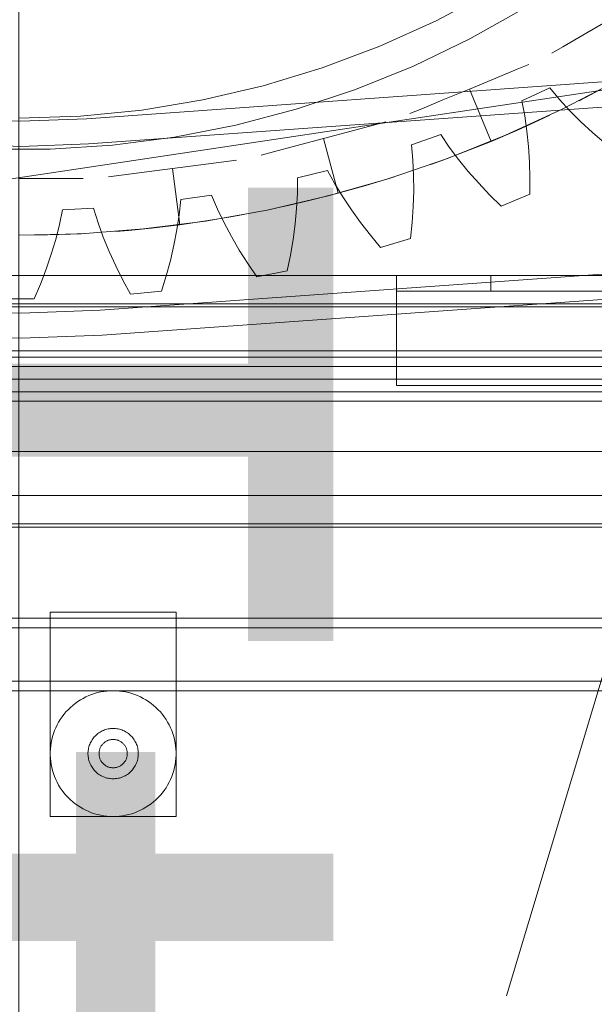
# Model space of a CAD drawing. Header units: millimetres. Extents: x -2233 to 65662, y -50530 to 6847.
# Tile 606 of 656: x 24450 to 24633, y 1088 to 1401. Entities that reach past the tile are written whole.
import ezdxf

# ---------------------------------------------------------------- set-up
doc = ezdxf.new("R2010")
doc.units = ezdxf.units.MM
for name, color, linetype, lineweight in [('COTAS_O', 1, 'Continuous', 0), ('COTAS_P', 1, 'Continuous', 0), ('lateral_briquetadora', 7, 'Continuous', 0), ('lateral_C05', 7, 'Continuous', 0)]:
    doc.layers.add(name, color=color, linetype=linetype, lineweight=lineweight)
doc.dimstyles.new('R19_100', dxfattribs={"dimtxt": 250, "dimasz": 150, "dimexe": 150, "dimexo": 80, "dimgap": 100, "dimtad": 1, "dimtih": 1, "dimtoh": 1, "dimdsep": 46, "dimcen": 0.09, "dimadec": 0, "dimazin": 0, "dimtfac": 1, "dimtdec": 4, "dimtofl": 0, "dimtmove": 0, "dimatfit": 3, "dimfxl": 1, "dimtolj": 1, "dimtzin": 0, "dimarcsym": 0})

# ---------------------------------------------------------------- blocks, each defined once
blk = doc.blocks.new('DIM_R32_4')
at = {"layer": 'COTAS_P'}
for p, q in [((15248.37, 1279.09), (24311.82, 4109.09)), ((24311.82, 4109.09), (24155.23, 4107.34)), ((24311.82, 4109.09), (24182.05, 4021.43)), ((24580.07, 3250), (24311.82, 4109.09)), ((15248.37, 1279.09), (15378.14, 1366.76)), ((15248.37, 1279.09), (15404.97, 1280.85)), ((15516.62, 420), (15248.37, 1279.09))]:
    blk.add_line(p, q, dxfattribs=at)
blk.add_text('9495 P', height=250, rotation=17.3406, dxfattribs=at).set_placement((19750.29, 2789.55))
blk = doc.blocks.new('DIM_R32_6')
at = {"layer": 'COTAS_P'}
for p, q in [((24580.07, 3250), (24980.07, 3250)), ((24980.07, 3250), (24935.07, 3100)), ((24980.07, 0), (24980.07, 3250)), ((24980.07, 3250), (25025.07, 3100)), ((24980.07, 0), (24935.07, 150)), ((24980.07, 0), (25025.07, 150)), ((24580.07, 0), (24980.07, 0))]:
    blk.add_line(p, q, dxfattribs=at)
blk.add_text('3250 P', height=250, rotation=90, dxfattribs=at).set_placement((24880.07, 1625))
blk = doc.blocks.new('DIM_R32_7')
at = {"layer": 'COTAS_P'}
for p, q in [((24250.07, 2141), (24400.07, 2186)), ((26750.07, 2141), (26600.07, 2186)), ((24250.07, 1241), (24250.07, 2141)), ((24250.07, 2141), (26750.07, 2141)), ((24250.07, 2141), (24400.07, 2096)), ((26750.07, 2141), (26600.07, 2096)), ((26750.07, 1241), (26750.07, 2141))]:
    blk.add_line(p, q, dxfattribs=at)
blk.add_text('2500 P', height=250, dxfattribs=at).set_placement((25500.07, 2241))
blk = doc.blocks.new('DIM_R32_8')
at = {"layer": 'COTAS_P'}
for p, q in [((24250.07, 1241), (24650.07, 1241)), ((24650.07, 1241), (24605.07, 1091)), ((24650.07, 0), (24650.07, 1241)), ((24650.07, 1241), (24695.07, 1091)), ((24650.07, 0), (24605.07, 150)), ((24650.07, 0), (24695.07, 150)), ((24250.07, 0), (24650.07, 0))]:
    blk.add_line(p, q, dxfattribs=at)
blk.add_text('1241 P', height=250, rotation=90, dxfattribs=at).set_placement((24550.07, 620.5))
blk = doc.blocks.new('DIM_R32_23')
at = {"layer": 'COTAS_O'}
for p, q in [((23750.07, 2330), (24450.07, 2330)), ((24450.07, 2330), (24405.07, 2180)), ((24450.07, 0), (24450.07, 2330)), ((24450.07, 2330), (24495.07, 2180)), ((24450.07, 0), (24405.07, 150)), ((24450.07, 0), (24495.07, 150)), ((23750.07, 0), (24450.07, 0))]:
    blk.add_line(p, q, dxfattribs=at)
blk.add_text('2330 O', height=250, rotation=90, dxfattribs=at).set_placement((24350.07, 1165))

msp = doc.modelspace()

# ---------------------------------------------------------------- linework, layer by layer
at = {"layer": 'lateral_briquetadora'}
for p, q in [((25470.067, 1504), (24243.401, 1320)), ((24471.62, 1369.773), (26228.731, 1495.911)), ((24472.193, 1361.793), (26229.304, 1487.931)), ((24475.988, 1308.929), (26233.099, 1435.067)), ((24476.561, 1300.95), (26233.672, 1427.088)), ((24600.067, 1410.192), (24582.754, 1400.938)), ((24610.769, 1404.906), (24593.454, 1395.154)), ((24582.754, 1400.938), (24564.873, 1392.836)), ((24637.192, 1400.89), (24629.302, 1396.334)), ((24629.302, 1396.334), (24622.974, 1392.681)), ((24564.873, 1392.836), (24546.499, 1385.921)), ((24593.454, 1395.154), (24575.55, 1386.532)), ((24622.974, 1392.681), (24619.462, 1390.653)), ((24575.55, 1386.532), (24557.131, 1379.075)), ((24608.455, 1385.521), (24612.202, 1387.073)), ((24546.499, 1385.921), (24527.713, 1380.222)), ((24601.705, 1382.725), (24608.455, 1385.521)), ((24527.713, 1380.222), (24508.595, 1375.764)), ((24593.287, 1379.238), (24601.705, 1382.725)), ((24640.427, 1382.038), (24622.812, 1372.836)), ((24638.248, 1380.837), (24631.802, 1377.39)), ((24557.131, 1379.075), (24538.271, 1372.813)), ((24593.287, 1379.238), (24584.869, 1375.751)), ((24593.287, 1379.238), (24600.175, 1362.608)), ((24618.847, 1379.663), (24609.944, 1375.452)), ((24621.928, 1375.953), (24618.847, 1379.663)), ((24631.802, 1377.39), (24628.195, 1375.528)), ((24508.595, 1375.764), (24489.225, 1372.567)), ((24584.869, 1375.751), (24578.118, 1372.955)), ((24609.944, 1375.452), (24610.858, 1370.717)), ((24625.224, 1372.354), (24621.928, 1375.953)), ((24489.225, 1372.567), (24469.688, 1370.642)), ((24538.271, 1372.813), (24519.049, 1367.772)), ((24578.118, 1372.955), (24574.372, 1371.403)), ((24622.812, 1372.836), (24604.754, 1364.539)), ((24615.212, 1369.209), (24618.885, 1370.937)), ((24628.711, 1368.855), (24625.224, 1372.354)), ((24429.699, 1369.69), (24450.661, 1369.001)), ((24469.688, 1370.642), (24450.067, 1370)), ((24450.661, 1369.001), (24471.62, 1369.773)), ((24519.049, 1367.772), (24499.543, 1363.974)), ((24555.732, 1365.861), (24562.79, 1367.752)), ((24562.79, 1367.752), (24566.706, 1368.801)), ((24608.553, 1366.193), (24615.212, 1369.209)), ((24610.858, 1370.717), (24611.548, 1365.886)), ((24632.37, 1365.451), (24628.711, 1368.855)), ((24546.931, 1363.502), (24555.732, 1365.861)), ((24584.186, 1364.783), (24574.912, 1361.465)), ((24586.887, 1360.789), (24584.186, 1364.783)), ((24604.754, 1364.539), (24586.298, 1357.167)), ((24600.175, 1362.608), (24608.553, 1366.193)), ((24611.548, 1365.886), (24612.041, 1360.971)), ((24636.188, 1362.136), (24632.37, 1365.451)), ((24429.158, 1361.708), (24450.677, 1361.001)), ((24450.677, 1361.001), (24472.193, 1361.793)), ((24479.835, 1361.432), (24460.003, 1360.159)), ((24499.543, 1363.974), (24479.835, 1361.432)), ((24546.931, 1363.502), (24538.129, 1361.144)), ((24546.931, 1363.502), (24551.589, 1346.116)), ((24574.912, 1361.465), (24575.357, 1356.663)), ((24600.175, 1362.608), (24591.716, 1359.219)), ((24460.003, 1360.159), (24440.131, 1360.159)), ((24531.071, 1359.253), (24527.155, 1358.203)), ((24538.129, 1361.144), (24531.071, 1359.253)), ((24591.716, 1359.219), (24584.875, 1356.643)), ((24589.816, 1356.884), (24586.887, 1360.789)), ((24612.041, 1360.971), (24612.352, 1355.983)), ((24498.917, 1353.952), (24507.951, 1355.141)), ((24507.951, 1355.141), (24515.195, 1356.095)), ((24515.195, 1356.095), (24519.215, 1356.624)), ((24586.298, 1357.167), (24567.493, 1350.739)), ((24575.357, 1356.663), (24575.571, 1351.787)), ((24584.875, 1356.643), (24581.056, 1355.267)), ((24592.942, 1353.06), (24589.816, 1356.884)), ((24612.352, 1355.983), (24612.492, 1350.929)), ((24489.883, 1352.762), (24482.639, 1351.809)), ((24498.917, 1353.952), (24489.883, 1352.762)), ((24498.917, 1353.952), (24501.266, 1336.106)), ((24548.232, 1353.371), (24538.678, 1350.978)), ((24550.53, 1349.132), (24548.232, 1353.371)), ((24596.25, 1349.313), (24592.942, 1353.06)), ((24450.067, 1350.75), (24459.179, 1350.75)), ((24459.179, 1350.75), (24466.486, 1350.75)), ((24466.486, 1350.75), (24470.541, 1350.75)), ((24482.639, 1351.809), (24478.619, 1351.279)), ((24538.678, 1350.978), (24538.651, 1346.156)), ((24567.493, 1350.739), (24548.386, 1345.272)), ((24553.061, 1344.959), (24550.53, 1349.132)), ((24560.364, 1348.576), (24567.359, 1350.697)), ((24567.359, 1350.697), (24571.227, 1351.931)), ((24575.571, 1351.787), (24575.58, 1346.848)), ((24599.725, 1345.64), (24596.25, 1349.313)), ((24612.492, 1350.929), (24612.468, 1345.814)), ((24538.651, 1346.156), (24538.386, 1341.283)), ((24551.589, 1346.116), (24542.76, 1343.859)), ((24551.589, 1346.116), (24560.364, 1348.576)), ((24575.58, 1346.848), (24575.4, 1341.853)), ((24612.468, 1345.814), (24603.358, 1342.04)), ((24501.591, 1344.094), (24501.091, 1339.298)), ((24511.334, 1345.539), (24501.591, 1344.094)), ((24513.204, 1341.095), (24511.334, 1345.539)), ((24548.386, 1345.272), (24529.027, 1340.779)), ((24542.76, 1343.859), (24535.641, 1342.198)), ((24555.798, 1340.847), (24553.061, 1344.959)), ((24603.358, 1342.04), (24599.725, 1345.64)), ((24464.008, 1340.878), (24463.04, 1336.154)), ((24473.845, 1341.361), (24464.008, 1340.878)), ((24475.271, 1336.755), (24473.845, 1341.361)), ((24529.027, 1340.779), (24509.465, 1337.273)), ((24515.315, 1336.694), (24513.204, 1341.095)), ((24535.641, 1342.198), (24531.675, 1341.333)), ((24538.386, 1341.283), (24537.91, 1336.366)), ((24558.722, 1336.794), (24555.798, 1340.847)), ((24575.4, 1341.853), (24575.044, 1336.809)), ((24476.94, 1332.168), (24475.271, 1336.755)), ((24509.465, 1337.273), (24489.751, 1334.763)), ((24501.091, 1339.298), (24500.349, 1334.474)), ((24501.266, 1336.106), (24510.287, 1337.4)), ((24510.287, 1337.4), (24517.499, 1338.59)), ((24517.635, 1332.333), (24515.315, 1336.694)), ((24517.499, 1338.59), (24521.495, 1339.308)), ((24537.91, 1336.366), (24537.242, 1331.413)), ((24561.82, 1332.798), (24558.722, 1336.794)), ((24575.044, 1336.809), (24574.52, 1331.722)), ((24469.935, 1333.253), (24450.067, 1332.75)), ((24463.04, 1336.154), (24461.829, 1331.426)), ((24466.486, 1333.094), (24470.541, 1333.285)), ((24489.751, 1334.763), (24469.935, 1333.253)), ((24484.944, 1334.304), (24480.898, 1333.964)), ((24492.218, 1335.021), (24484.944, 1334.304)), ((24501.266, 1336.106), (24492.218, 1335.021)), ((24500.349, 1334.474), (24499.394, 1329.628)), ((24450.067, 1332.75), (24459.18, 1332.856)), ((24459.18, 1332.856), (24466.486, 1333.094)), ((24461.829, 1331.426), (24460.403, 1326.697)), ((24478.822, 1327.601), (24476.94, 1332.168)), ((24520.148, 1328.013), (24517.635, 1332.333)), ((24537.242, 1331.413), (24536.393, 1326.429)), ((24565.083, 1328.859), (24561.82, 1332.798)), ((24574.52, 1331.722), (24565.083, 1328.859)), ((24480.899, 1323.056), (24478.822, 1327.601)), ((24499.394, 1329.628), (24498.244, 1324.764)), ((24522.84, 1323.733), (24520.148, 1328.013)), ((24460.403, 1326.697), (24458.782, 1321.969)), ((24498.244, 1324.764), (24496.91, 1319.887)), ((24536.393, 1326.429), (24535.372, 1321.417)), ((24458.782, 1321.969), (24456.977, 1317.246)), ((24483.158, 1318.532), (24480.899, 1323.056)), ((24525.701, 1319.493), (24522.84, 1323.733)), ((24535.372, 1321.417), (24525.701, 1319.493)), ((23750.067, 1320), (25950.067, 1320)), ((23870.067, 1320), (25830.067, 1320)), ((23954.067, 1320), (25456.734, 1320)), ((25746.067, 1320), (24243.401, 1320)), ((24485.59, 1314.032), (24483.158, 1318.532)), ((24496.91, 1319.887), (24495.404, 1314.999)), ((24570.067, 1320), (24600.067, 1320)), ((24570.067, 1320), (24570.067, 1315)), ((24600.067, 1315), (24600.067, 1320)), ((24456.977, 1317.246), (24454.998, 1312.529)), ((24495.404, 1314.999), (24485.59, 1314.032)), ((24570.067, 1315), (25130.067, 1315)), ((24570.067, 1315), (24570.067, 1285)), ((24570.067, 1315), (24600.067, 1315)), ((24454.998, 1312.529), (24445.137, 1312.529)), ((24760.067, 1310), (24160.067, 1310)), ((24425.571, 1308.83), (24450.781, 1308.001)), ((24450.781, 1308.001), (24475.988, 1308.929)), ((24425.03, 1300.848), (24450.797, 1300.001)), ((24450.797, 1300.001), (24476.561, 1300.95)), ((24980.067, 1296), (24000.067, 1296)), ((24570.067, 1285), (25130.067, 1285)), ((23750.067, 1264), (25950.067, 1264)), ((24980.067, 1264), (24000.067, 1264)), ((24150.067, 1264), (25950.067, 1264)), ((23750.067, 1250), (25950.067, 1250)), ((23900.067, 1250), (25800.067, 1250)), ((24150.067, 1250), (25800.067, 1250)), ((23750.067, 1240), (25950.067, 1240)), ((23900.067, 1240), (25800.067, 1240))]:
    msp.add_line(p, q, dxfattribs=at)
at = {"layer": 'lateral_C05'}
for p, q in [((24310.067, 1311), (26690.067, 1311)), ((24250.067, 1294), (26750.067, 1294)), ((24310.067, 1294), (26690.067, 1294)), ((24596.946, 1294), (24596.956, 1294)), ((24596.956, 1294), (24596.973, 1294)), ((24596.973, 1294), (24596.997, 1294)), ((24596.997, 1294), (24597.028, 1294)), ((24597.028, 1294), (24597.065, 1294)), ((24597.065, 1294), (24597.108, 1294)), ((24597.108, 1294), (24597.158, 1294)), ((24597.158, 1294), (24597.215, 1294)), ((24597.215, 1294), (24597.277, 1294)), ((24597.277, 1294), (24597.346, 1294)), ((24597.346, 1294), (24597.42, 1294)), ((24597.42, 1294), (24597.5, 1294)), ((24597.5, 1294), (24597.586, 1294)), ((24597.586, 1294), (24597.677, 1294)), ((24597.677, 1294), (24597.772, 1294)), ((24597.772, 1294), (24597.873, 1294)), ((24597.873, 1294), (24597.978, 1294)), ((24597.978, 1294), (24598.087, 1294)), ((24598.087, 1294), (24598.2, 1294)), ((24598.2, 1294), (24598.317, 1294)), ((24598.317, 1294), (24598.438, 1294)), ((24598.438, 1294), (24598.561, 1294)), ((24598.561, 1294), (24598.688, 1294)), ((24598.688, 1294), (24598.817, 1294)), ((24598.817, 1294), (24598.948, 1294)), ((24598.948, 1294), (24599.081, 1294)), ((24599.081, 1294), (24599.215, 1294)), ((24599.215, 1294), (24599.351, 1294)), ((24599.351, 1294), (24599.487, 1294)), ((24599.487, 1294), (24599.624, 1294)), ((24599.624, 1294), (24599.761, 1294)), ((24599.761, 1294), (24599.898, 1294)), ((24599.898, 1294), (24600.034, 1294)), ((24600.034, 1294), (24600.17, 1294)), ((24600.17, 1294), (24600.304, 1294)), ((24600.304, 1294), (24600.437, 1294)), ((24600.437, 1294), (24600.568, 1294)), ((24600.568, 1294), (24600.697, 1294)), ((24600.697, 1294), (24600.824, 1294)), ((24600.824, 1294), (24600.947, 1294)), ((24600.947, 1294), (24601.067, 1294)), ((24601.067, 1294), (24601.184, 1294)), ((24601.184, 1294), (24601.298, 1294)), ((24601.298, 1294), (24601.407, 1294)), ((24601.407, 1294), (24601.512, 1294)), ((24601.512, 1294), (24601.613, 1294)), ((24601.613, 1294), (24601.708, 1294)), ((24601.708, 1294), (24601.799, 1294)), ((24601.799, 1294), (24601.885, 1294)), ((24601.885, 1294), (24601.965, 1294)), ((24601.965, 1294), (24602.039, 1294)), ((24602.039, 1294), (24602.108, 1294)), ((24602.108, 1294), (24602.17, 1294)), ((24602.17, 1294), (24602.227, 1294)), ((24602.227, 1294), (24602.277, 1294)), ((24602.277, 1294), (24602.32, 1294)), ((24602.32, 1294), (24602.357, 1294)), ((24602.357, 1294), (24602.388, 1294)), ((24602.388, 1294), (24602.412, 1294)), ((24602.412, 1294), (24602.429, 1294)), ((24602.429, 1294), (24602.439, 1294)), ((24250.067, 1291), (26750.067, 1291)), ((24300.067, 1291), (24899.317, 1291)), ((24310.067, 1291), (26690.067, 1291)), ((24596.696, 1291), (24596.707, 1291)), ((24596.707, 1291), (24596.726, 1291)), ((24596.726, 1291), (24596.752, 1291)), ((24596.752, 1291), (24596.785, 1291)), ((24596.785, 1291), (24596.826, 1291)), ((24596.826, 1291), (24596.873, 1291)), ((24596.873, 1291), (24596.928, 1291)), ((24596.928, 1291), (24596.99, 1291)), ((24596.946, 1291), (24596.956, 1291)), ((24596.956, 1291), (24596.973, 1291)), ((24596.973, 1291), (24596.997, 1291)), ((24596.99, 1291), (24597.058, 1291)), ((24596.997, 1291), (24597.028, 1291)), ((24597.028, 1291), (24597.065, 1291)), ((24597.058, 1291), (24597.133, 1291)), ((24597.065, 1291), (24597.108, 1291)), ((24597.108, 1291), (24597.158, 1291)), ((24597.133, 1291), (24597.214, 1291)), ((24597.158, 1291), (24597.215, 1291)), ((24597.214, 1291), (24597.301, 1291)), ((24597.215, 1291), (24597.277, 1291)), ((24597.277, 1291), (24597.346, 1291)), ((24597.301, 1291), (24597.394, 1291)), ((24597.346, 1291), (24597.42, 1291)), ((24597.394, 1291), (24597.493, 1291)), ((24597.42, 1291), (24597.5, 1291)), ((24597.493, 1291), (24597.598, 1291)), ((24597.5, 1291), (24597.586, 1291)), ((24597.586, 1291), (24597.677, 1291)), ((24597.598, 1291), (24597.707, 1291)), ((24597.677, 1291), (24597.772, 1291)), ((24597.707, 1291), (24597.822, 1291)), ((24597.772, 1291), (24597.873, 1291)), ((24597.822, 1291), (24597.941, 1291)), ((24597.873, 1291), (24597.978, 1291)), ((24597.941, 1291), (24598.065, 1291)), ((24597.978, 1291), (24598.087, 1291)), ((24598.065, 1291), (24598.192, 1291)), ((24598.087, 1291), (24598.2, 1291)), ((24598.192, 1291), (24598.324, 1291)), ((24598.2, 1291), (24598.317, 1291)), ((24598.317, 1291), (24598.438, 1291)), ((24598.324, 1291), (24598.459, 1291)), ((24598.438, 1291), (24598.561, 1291)), ((24598.459, 1291), (24598.596, 1291)), ((24598.561, 1291), (24598.688, 1291)), ((24598.596, 1291), (24598.737, 1291)), ((24598.688, 1291), (24598.817, 1291)), ((24598.737, 1291), (24598.88, 1291)), ((24598.817, 1291), (24598.948, 1291)), ((24598.88, 1291), (24599.025, 1291)), ((24598.948, 1291), (24599.081, 1291)), ((24599.025, 1291), (24599.172, 1291)), ((24599.081, 1291), (24599.215, 1291)), ((24599.172, 1291), (24599.319, 1291)), ((24599.215, 1291), (24599.351, 1291)), ((24599.319, 1291), (24599.468, 1291)), ((24599.351, 1291), (24599.487, 1291)), ((24599.468, 1291), (24599.618, 1291)), ((24599.487, 1291), (24599.624, 1291)), ((24599.618, 1291), (24599.767, 1291)), ((24599.624, 1291), (24599.761, 1291)), ((24599.761, 1291), (24599.898, 1291)), ((24599.767, 1291), (24599.917, 1291)), ((24599.898, 1291), (24600.034, 1291)), ((24599.917, 1291), (24600.066, 1291)), ((24600.034, 1291), (24600.17, 1291)), ((24600.066, 1291), (24600.213, 1291)), ((24600.17, 1291), (24600.304, 1291)), ((24600.213, 1291), (24600.36, 1291)), ((24600.304, 1291), (24600.437, 1291)), ((24600.36, 1291), (24600.505, 1291)), ((24600.437, 1291), (24600.568, 1291)), ((24600.505, 1291), (24600.648, 1291)), ((24600.568, 1291), (24600.697, 1291)), ((24600.648, 1291), (24600.789, 1291)), ((24600.697, 1291), (24600.824, 1291)), ((24600.789, 1291), (24600.926, 1291)), ((24600.824, 1291), (24600.947, 1291)), ((24600.926, 1291), (24601.061, 1291)), ((24600.947, 1291), (24601.067, 1291)), ((24601.061, 1291), (24601.192, 1291)), ((24601.067, 1291), (24601.184, 1291)), ((24601.184, 1291), (24601.298, 1291)), ((24601.192, 1291), (24601.32, 1291)), ((24601.298, 1291), (24601.407, 1291)), ((24601.32, 1291), (24601.444, 1291)), ((24601.407, 1291), (24601.512, 1291)), ((24601.444, 1291), (24601.563, 1291)), ((24601.512, 1291), (24601.613, 1291)), ((24601.563, 1291), (24601.678, 1291)), ((24601.613, 1291), (24601.708, 1291)), ((24601.678, 1291), (24601.787, 1291)), ((24601.708, 1291), (24601.799, 1291)), ((24601.787, 1291), (24601.892, 1291)), ((24601.799, 1291), (24601.885, 1291)), ((24601.885, 1291), (24601.965, 1291)), ((24601.892, 1291), (24601.991, 1291)), ((24601.965, 1291), (24602.039, 1291)), ((24601.991, 1291), (24602.084, 1291)), ((24602.039, 1291), (24602.108, 1291)), ((24602.084, 1291), (24602.171, 1291)), ((24602.108, 1291), (24602.17, 1291)), ((24602.17, 1291), (24602.227, 1291)), ((24602.171, 1291), (24602.252, 1291)), ((24602.227, 1291), (24602.277, 1291)), ((24602.252, 1291), (24602.327, 1291)), ((24602.277, 1291), (24602.32, 1291)), ((24602.32, 1291), (24602.357, 1291)), ((24602.327, 1291), (24602.395, 1291)), ((24602.357, 1291), (24602.388, 1291)), ((24602.388, 1291), (24602.412, 1291)), ((24602.395, 1291), (24602.457, 1291)), ((24602.412, 1291), (24602.429, 1291)), ((24602.429, 1291), (24602.439, 1291)), ((24602.457, 1291), (24602.512, 1291)), ((24602.512, 1291), (24602.559, 1291)), ((24602.559, 1291), (24602.6, 1291)), ((24602.6, 1291), (24602.633, 1291)), ((24602.633, 1291), (24602.659, 1291)), ((24602.659, 1291), (24602.678, 1291)), ((24602.678, 1291), (24602.689, 1291)), ((24300.067, 1287), (26700.067, 1287)), ((24300.067, 1287), (24899.317, 1287)), ((24596.696, 1287), (24596.707, 1287)), ((24596.707, 1287), (24596.726, 1287)), ((24596.726, 1287), (24596.752, 1287)), ((24596.752, 1287), (24596.785, 1287)), ((24596.785, 1287), (24596.826, 1287)), ((24596.826, 1287), (24596.873, 1287)), ((24596.873, 1287), (24596.928, 1287)), ((24596.928, 1287), (24596.99, 1287)), ((24596.946, 1287), (24596.956, 1287)), ((24596.956, 1287), (24596.973, 1287)), ((24596.973, 1287), (24596.997, 1287)), ((24596.99, 1287), (24597.058, 1287)), ((24596.997, 1287), (24597.028, 1287)), ((24597.028, 1287), (24597.065, 1287)), ((24597.058, 1287), (24597.133, 1287)), ((24597.065, 1287), (24597.108, 1287)), ((24597.108, 1287), (24597.158, 1287)), ((24597.133, 1287), (24597.214, 1287)), ((24597.158, 1287), (24597.215, 1287)), ((24597.214, 1287), (24597.301, 1287)), ((24597.215, 1287), (24597.277, 1287)), ((24597.277, 1287), (24597.346, 1287)), ((24597.301, 1287), (24597.394, 1287)), ((24597.346, 1287), (24597.42, 1287)), ((24597.394, 1287), (24597.493, 1287)), ((24597.42, 1287), (24597.5, 1287)), ((24597.493, 1287), (24597.598, 1287)), ((24597.5, 1287), (24597.586, 1287)), ((24597.586, 1287), (24597.677, 1287)), ((24597.598, 1287), (24597.707, 1287)), ((24597.677, 1287), (24597.772, 1287)), ((24597.707, 1287), (24597.822, 1287)), ((24597.772, 1287), (24597.873, 1287)), ((24597.822, 1287), (24597.941, 1287)), ((24597.873, 1287), (24597.978, 1287)), ((24597.941, 1287), (24598.065, 1287)), ((24597.978, 1287), (24598.087, 1287)), ((24598.065, 1287), (24598.192, 1287)), ((24598.087, 1287), (24598.2, 1287)), ((24598.192, 1287), (24598.324, 1287)), ((24598.2, 1287), (24598.317, 1287)), ((24598.317, 1287), (24598.438, 1287)), ((24598.324, 1287), (24598.459, 1287)), ((24598.438, 1287), (24598.561, 1287)), ((24598.459, 1287), (24598.596, 1287)), ((24598.561, 1287), (24598.688, 1287)), ((24598.596, 1287), (24598.737, 1287)), ((24598.688, 1287), (24598.817, 1287)), ((24598.737, 1287), (24598.88, 1287)), ((24598.817, 1287), (24598.948, 1287)), ((24598.88, 1287), (24599.025, 1287)), ((24598.948, 1287), (24599.081, 1287)), ((24599.025, 1287), (24599.172, 1287)), ((24599.081, 1287), (24599.215, 1287)), ((24599.172, 1287), (24599.319, 1287)), ((24599.215, 1287), (24599.351, 1287)), ((24599.319, 1287), (24599.468, 1287)), ((24599.351, 1287), (24599.487, 1287)), ((24599.468, 1287), (24599.618, 1287)), ((24599.487, 1287), (24599.624, 1287)), ((24599.618, 1287), (24599.767, 1287)), ((24599.624, 1287), (24599.761, 1287)), ((24599.761, 1287), (24599.898, 1287)), ((24599.767, 1287), (24599.917, 1287)), ((24599.898, 1287), (24600.034, 1287)), ((24599.917, 1287), (24600.066, 1287)), ((24600.034, 1287), (24600.17, 1287)), ((24600.066, 1287), (24600.213, 1287)), ((24600.17, 1287), (24600.304, 1287)), ((24600.213, 1287), (24600.36, 1287)), ((24600.304, 1287), (24600.437, 1287)), ((24600.36, 1287), (24600.505, 1287)), ((24600.437, 1287), (24600.568, 1287)), ((24600.505, 1287), (24600.648, 1287)), ((24600.568, 1287), (24600.697, 1287)), ((24600.648, 1287), (24600.789, 1287)), ((24600.697, 1287), (24600.824, 1287)), ((24600.789, 1287), (24600.926, 1287)), ((24600.824, 1287), (24600.947, 1287)), ((24600.926, 1287), (24601.061, 1287)), ((24600.947, 1287), (24601.067, 1287)), ((24601.061, 1287), (24601.192, 1287)), ((24601.067, 1287), (24601.184, 1287)), ((24601.184, 1287), (24601.298, 1287)), ((24601.192, 1287), (24601.32, 1287)), ((24601.298, 1287), (24601.407, 1287)), ((24601.32, 1287), (24601.444, 1287)), ((24601.407, 1287), (24601.512, 1287)), ((24601.444, 1287), (24601.563, 1287)), ((24601.512, 1287), (24601.613, 1287)), ((24601.563, 1287), (24601.678, 1287)), ((24601.613, 1287), (24601.708, 1287)), ((24601.678, 1287), (24601.787, 1287)), ((24601.708, 1287), (24601.799, 1287)), ((24601.787, 1287), (24601.892, 1287)), ((24601.799, 1287), (24601.885, 1287)), ((24601.885, 1287), (24601.965, 1287)), ((24601.892, 1287), (24601.991, 1287)), ((24601.965, 1287), (24602.039, 1287)), ((24601.991, 1287), (24602.084, 1287)), ((24602.039, 1287), (24602.108, 1287)), ((24602.084, 1287), (24602.171, 1287)), ((24602.108, 1287), (24602.17, 1287)), ((24602.17, 1287), (24602.227, 1287)), ((24602.171, 1287), (24602.252, 1287)), ((24602.227, 1287), (24602.277, 1287)), ((24602.252, 1287), (24602.327, 1287)), ((24602.277, 1287), (24602.32, 1287)), ((24602.32, 1287), (24602.357, 1287)), ((24602.327, 1287), (24602.395, 1287)), ((24602.357, 1287), (24602.388, 1287)), ((24602.388, 1287), (24602.412, 1287)), ((24602.395, 1287), (24602.457, 1287)), ((24602.412, 1287), (24602.429, 1287)), ((24602.429, 1287), (24602.439, 1287)), ((24602.457, 1287), (24602.512, 1287)), ((24602.512, 1287), (24602.559, 1287)), ((24602.559, 1287), (24602.6, 1287)), ((24602.6, 1287), (24602.633, 1287)), ((24602.633, 1287), (24602.659, 1287)), ((24602.659, 1287), (24602.678, 1287)), ((24602.678, 1287), (24602.689, 1287)), ((24300.067, 1283), (26700.067, 1283)), ((24310.067, 1283), (26690.067, 1283)), ((24310.067, 1280), (26690.067, 1280)), ((24596.946, 1283), (24596.956, 1283)), ((24596.956, 1283), (24596.973, 1283)), ((24596.973, 1283), (24596.997, 1283)), ((24596.997, 1283), (24597.028, 1283)), ((24597.028, 1283), (24597.065, 1283)), ((24597.065, 1283), (24597.108, 1283)), ((24597.108, 1283), (24597.158, 1283)), ((24597.158, 1283), (24597.215, 1283)), ((24597.215, 1283), (24597.277, 1283)), ((24597.277, 1283), (24597.346, 1283)), ((24597.346, 1283), (24597.42, 1283)), ((24597.42, 1283), (24597.5, 1283)), ((24597.5, 1283), (24597.586, 1283)), ((24597.586, 1283), (24597.677, 1283)), ((24597.677, 1283), (24597.772, 1283)), ((24597.772, 1283), (24597.873, 1283)), ((24597.873, 1283), (24597.978, 1283)), ((24597.978, 1283), (24598.087, 1283)), ((24598.087, 1283), (24598.2, 1283)), ((24598.2, 1283), (24598.317, 1283)), ((24598.317, 1283), (24598.438, 1283)), ((24598.438, 1283), (24598.561, 1283)), ((24598.561, 1283), (24598.688, 1283)), ((24598.688, 1283), (24598.817, 1283)), ((24598.817, 1283), (24598.948, 1283)), ((24598.948, 1283), (24599.081, 1283)), ((24599.081, 1283), (24599.215, 1283)), ((24599.215, 1283), (24599.351, 1283)), ((24599.351, 1283), (24599.487, 1283)), ((24599.487, 1283), (24599.624, 1283)), ((24599.624, 1283), (24599.761, 1283)), ((24599.761, 1283), (24599.898, 1283)), ((24599.898, 1283), (24600.034, 1283)), ((24600.034, 1283), (24600.17, 1283)), ((24600.17, 1283), (24600.304, 1283)), ((24600.304, 1283), (24600.437, 1283)), ((24600.437, 1283), (24600.568, 1283)), ((24600.568, 1283), (24600.697, 1283)), ((24600.697, 1283), (24600.824, 1283)), ((24600.824, 1283), (24600.947, 1283)), ((24600.947, 1283), (24601.067, 1283)), ((24601.067, 1283), (24601.184, 1283)), ((24601.184, 1283), (24601.298, 1283)), ((24601.298, 1283), (24601.407, 1283)), ((24601.407, 1283), (24601.512, 1283)), ((24601.512, 1283), (24601.613, 1283)), ((24601.613, 1283), (24601.708, 1283)), ((24601.708, 1283), (24601.799, 1283)), ((24601.799, 1283), (24601.885, 1283)), ((24601.885, 1283), (24601.965, 1283)), ((24601.965, 1283), (24602.039, 1283)), ((24602.039, 1283), (24602.108, 1283)), ((24602.108, 1283), (24602.17, 1283)), ((24602.17, 1283), (24602.227, 1283)), ((24602.227, 1283), (24602.277, 1283)), ((24602.277, 1283), (24602.32, 1283)), ((24602.32, 1283), (24602.357, 1283)), ((24602.357, 1283), (24602.388, 1283)), ((24602.388, 1283), (24602.412, 1283)), ((24602.412, 1283), (24602.429, 1283)), ((24602.429, 1283), (24602.439, 1283)), ((24460.067, 1148), (24460.067, 1213)), ((24460.067, 1213), (24500.067, 1213)), ((24500.067, 1148), (24500.067, 1213)), ((24310.067, 1211), (26690.067, 1211)), ((24310.067, 1208), (26690.067, 1208)), ((24250.067, 1191), (26750.067, 1191)), ((24250.067, 1188), (26750.067, 1188)), ((24471.39, 1186.019), (24472.299, 1186.43)), ((24472.299, 1186.43), (24473.227, 1186.794)), ((24473.227, 1186.794), (24474.172, 1187.111)), ((24474.172, 1187.111), (24475.132, 1187.382)), ((24475.132, 1187.382), (24476.105, 1187.603)), ((24476.105, 1187.603), (24477.087, 1187.777)), ((24477.087, 1187.777), (24478.076, 1187.901)), ((24478.076, 1187.901), (24479.071, 1187.975)), ((24480.067, 1188), (24479.071, 1187.975)), ((24480.067, 1188), (24481.064, 1187.975)), ((24481.064, 1187.975), (24482.059, 1187.901)), ((24482.059, 1187.901), (24483.048, 1187.777)), ((24483.048, 1187.777), (24484.03, 1187.603)), ((24484.03, 1187.603), (24485.003, 1187.382)), ((24485.003, 1187.382), (24485.963, 1187.111)), ((24485.963, 1187.111), (24486.908, 1186.794)), ((24486.908, 1186.794), (24487.836, 1186.43)), ((24487.836, 1186.43), (24488.745, 1186.019)), ((24466.464, 1182.661), (24467.212, 1183.321)), ((24467.212, 1183.321), (24467.991, 1183.943)), ((24467.991, 1183.943), (24468.801, 1184.525)), ((24468.801, 1184.525), (24469.639, 1185.066)), ((24469.639, 1185.066), (24470.502, 1185.564)), ((24470.502, 1185.564), (24471.39, 1186.019)), ((24488.745, 1186.019), (24489.633, 1185.564)), ((24489.633, 1185.564), (24490.496, 1185.066)), ((24490.496, 1185.066), (24491.334, 1184.525)), ((24491.334, 1184.525), (24492.144, 1183.943)), ((24492.144, 1183.943), (24492.923, 1183.321)), ((24492.923, 1183.321), (24493.671, 1182.661)), ((24463.829, 1179.675), (24464.431, 1180.47)), ((24464.431, 1180.47), (24465.072, 1181.234)), ((24465.072, 1181.234), (24465.75, 1181.965)), ((24465.75, 1181.965), (24466.464, 1182.661)), ((24493.671, 1182.661), (24494.385, 1181.965)), ((24494.385, 1181.965), (24495.063, 1181.234)), ((24495.063, 1181.234), (24495.704, 1180.47)), ((24495.704, 1180.47), (24496.306, 1179.675)), ((24461.837, 1176.226), (24462.27, 1177.124)), ((24462.27, 1177.124), (24462.747, 1178)), ((24462.747, 1178), (24463.267, 1178.851)), ((24463.267, 1178.851), (24463.829, 1179.675)), ((24496.306, 1179.675), (24496.868, 1178.851)), ((24496.868, 1178.851), (24497.388, 1178)), ((24497.388, 1178), (24497.865, 1177.124)), ((24497.865, 1177.124), (24498.298, 1176.226)), ((24460.815, 1173.417), (24461.109, 1174.37)), ((24461.109, 1174.37), (24461.45, 1175.307)), ((24461.45, 1175.307), (24461.837, 1176.226)), ((24474.069, 1173.293), (24474.341, 1173.586)), ((24474.341, 1173.586), (24474.626, 1173.864)), ((24474.626, 1173.864), (24474.925, 1174.128)), ((24474.925, 1174.128), (24475.237, 1174.377)), ((24475.237, 1174.377), (24475.561, 1174.61)), ((24475.561, 1174.61), (24475.896, 1174.826)), ((24475.896, 1174.826), (24476.241, 1175.026)), ((24476.241, 1175.026), (24476.596, 1175.208)), ((24476.596, 1175.208), (24476.96, 1175.372)), ((24476.96, 1175.372), (24477.331, 1175.518)), ((24477.331, 1175.518), (24477.709, 1175.645)), ((24477.709, 1175.645), (24478.093, 1175.753)), ((24478.093, 1175.753), (24478.482, 1175.841)), ((24478.482, 1175.841), (24478.875, 1175.911)), ((24478.875, 1175.911), (24479.271, 1175.96)), ((24479.271, 1175.96), (24479.669, 1175.99)), ((24480.067, 1176), (24479.669, 1175.99)), ((24480.067, 1176), (24480.466, 1175.99)), ((24480.466, 1175.99), (24480.864, 1175.96)), ((24480.864, 1175.96), (24481.26, 1175.911)), ((24481.26, 1175.911), (24481.653, 1175.841)), ((24481.653, 1175.841), (24482.042, 1175.753)), ((24482.042, 1175.753), (24482.426, 1175.645)), ((24482.426, 1175.645), (24482.804, 1175.518)), ((24482.804, 1175.518), (24483.175, 1175.372)), ((24483.175, 1175.372), (24483.539, 1175.208)), ((24483.539, 1175.208), (24483.894, 1175.026)), ((24483.894, 1175.026), (24484.239, 1174.826)), ((24484.239, 1174.826), (24484.574, 1174.61)), ((24484.574, 1174.61), (24484.898, 1174.377)), ((24484.898, 1174.377), (24485.21, 1174.128)), ((24485.21, 1174.128), (24485.509, 1173.864)), ((24485.509, 1173.864), (24485.794, 1173.586)), ((24485.794, 1173.586), (24486.066, 1173.293)), ((24498.298, 1176.226), (24498.685, 1175.307)), ((24498.685, 1175.307), (24499.026, 1174.37)), ((24499.026, 1174.37), (24499.32, 1173.417)), ((24460.123, 1169.495), (24460.223, 1170.487)), ((24460.223, 1170.487), (24460.371, 1171.473)), ((24460.371, 1171.473), (24460.569, 1172.45)), ((24460.569, 1172.45), (24460.815, 1173.417)), ((24472.366, 1170.167), (24472.484, 1170.548)), ((24472.484, 1170.548), (24472.62, 1170.923)), ((24472.62, 1170.923), (24472.775, 1171.29)), ((24472.775, 1171.29), (24472.949, 1171.65)), ((24472.949, 1171.65), (24473.139, 1172)), ((24473.139, 1172), (24473.347, 1172.34)), ((24473.347, 1172.34), (24473.572, 1172.67)), ((24473.572, 1172.67), (24473.813, 1172.988)), ((24473.813, 1172.988), (24474.069, 1173.293)), ((24476.17, 1170.25), (24476.287, 1170.441)), ((24476.287, 1170.441), (24476.414, 1170.627)), ((24476.414, 1170.627), (24476.549, 1170.806)), ((24476.549, 1170.806), (24476.693, 1170.978)), ((24476.693, 1170.978), (24476.846, 1171.142)), ((24476.846, 1171.142), (24477.007, 1171.299)), ((24477.007, 1171.299), (24477.175, 1171.447)), ((24477.175, 1171.447), (24477.35, 1171.587)), ((24477.35, 1171.587), (24477.533, 1171.718)), ((24477.533, 1171.718), (24477.721, 1171.84)), ((24477.721, 1171.84), (24477.915, 1171.952)), ((24477.915, 1171.952), (24478.115, 1172.054)), ((24478.115, 1172.054), (24478.32, 1172.147)), ((24478.32, 1172.147), (24478.528, 1172.229)), ((24478.528, 1172.229), (24478.741, 1172.3)), ((24478.741, 1172.3), (24478.957, 1172.361)), ((24478.957, 1172.361), (24479.176, 1172.411)), ((24479.176, 1172.411), (24479.397, 1172.45)), ((24479.397, 1172.45), (24479.619, 1172.478)), ((24479.619, 1172.478), (24479.843, 1172.494)), ((24480.067, 1172.5), (24479.843, 1172.494)), ((24480.067, 1172.5), (24480.292, 1172.494)), ((24480.292, 1172.494), (24480.516, 1172.478)), ((24480.516, 1172.478), (24480.738, 1172.45)), ((24480.738, 1172.45), (24480.959, 1172.411)), ((24480.959, 1172.411), (24481.178, 1172.361)), ((24481.178, 1172.361), (24481.394, 1172.3)), ((24481.394, 1172.3), (24481.607, 1172.229)), ((24481.607, 1172.229), (24481.815, 1172.147)), ((24481.815, 1172.147), (24482.02, 1172.054)), ((24482.02, 1172.054), (24482.22, 1171.952)), ((24482.22, 1171.952), (24482.414, 1171.84)), ((24482.414, 1171.84), (24482.602, 1171.718)), ((24482.602, 1171.718), (24482.785, 1171.587)), ((24482.785, 1171.587), (24482.96, 1171.447)), ((24482.96, 1171.447), (24483.128, 1171.299)), ((24483.128, 1171.299), (24483.289, 1171.142)), ((24483.289, 1171.142), (24483.442, 1170.978)), ((24483.442, 1170.978), (24483.586, 1170.806)), ((24483.586, 1170.806), (24483.721, 1170.627)), ((24483.721, 1170.627), (24483.848, 1170.441)), ((24483.848, 1170.441), (24483.965, 1170.25)), ((24486.066, 1173.293), (24486.322, 1172.988)), ((24486.322, 1172.988), (24486.563, 1172.67)), ((24486.563, 1172.67), (24486.788, 1172.34)), ((24486.788, 1172.34), (24486.996, 1172)), ((24486.996, 1172), (24487.186, 1171.65)), ((24487.186, 1171.65), (24487.36, 1171.29)), ((24487.36, 1171.29), (24487.514, 1170.923)), ((24487.514, 1170.923), (24487.651, 1170.548)), ((24487.651, 1170.548), (24487.768, 1170.167)), ((24499.32, 1173.417), (24499.566, 1172.45)), ((24499.566, 1172.45), (24499.764, 1171.473)), ((24499.764, 1171.473), (24499.912, 1170.487)), ((24499.912, 1170.487), (24500.012, 1169.495)), ((24460.074, 1168.499), (24460.123, 1169.495)), ((24460.074, 1167.501), (24460.074, 1168.499)), ((24460.123, 1166.505), (24460.074, 1167.501)), ((24472.07, 1168.199), (24472.09, 1168.598)), ((24472.07, 1167.801), (24472.07, 1168.199)), ((24472.09, 1167.402), (24472.07, 1167.801)), ((24472.09, 1168.598), (24472.13, 1168.995)), ((24472.13, 1167.005), (24472.09, 1167.402)), ((24472.13, 1168.995), (24472.189, 1169.389)), ((24472.189, 1169.389), (24472.268, 1169.78)), ((24472.268, 1169.78), (24472.366, 1170.167)), ((24475.569, 1168.112), (24475.58, 1168.336)), ((24475.569, 1167.888), (24475.569, 1168.112)), ((24475.58, 1167.664), (24475.569, 1167.888)), ((24475.58, 1168.336), (24475.602, 1168.56)), ((24475.602, 1167.44), (24475.58, 1167.664)), ((24475.602, 1168.56), (24475.636, 1168.781)), ((24475.636, 1167.219), (24475.602, 1167.44)), ((24475.636, 1168.781), (24475.68, 1169.001)), ((24475.68, 1169.001), (24475.736, 1169.219)), ((24475.736, 1169.219), (24475.802, 1169.433)), ((24475.802, 1169.433), (24475.879, 1169.644)), ((24475.879, 1169.644), (24475.966, 1169.851)), ((24475.966, 1169.851), (24476.063, 1170.053)), ((24476.063, 1170.053), (24476.17, 1170.25)), ((24483.965, 1170.25), (24484.072, 1170.053)), ((24484.072, 1170.053), (24484.169, 1169.851)), ((24484.169, 1169.851), (24484.256, 1169.644)), ((24484.256, 1169.644), (24484.333, 1169.433)), ((24484.333, 1169.433), (24484.399, 1169.219)), ((24484.399, 1169.219), (24484.455, 1169.001)), ((24484.455, 1169.001), (24484.499, 1168.781)), ((24484.499, 1168.781), (24484.533, 1168.56)), ((24484.533, 1167.44), (24484.499, 1167.219)), ((24484.533, 1168.56), (24484.555, 1168.336)), ((24484.555, 1167.664), (24484.533, 1167.44)), ((24484.555, 1168.336), (24484.566, 1168.112)), ((24484.566, 1167.888), (24484.555, 1167.664)), ((24484.566, 1168.112), (24484.566, 1167.888)), ((24487.768, 1170.167), (24487.867, 1169.78)), ((24487.867, 1169.78), (24487.946, 1169.389)), ((24487.946, 1169.389), (24488.005, 1168.995)), ((24488.005, 1168.995), (24488.045, 1168.598)), ((24488.045, 1167.402), (24488.005, 1167.005)), ((24488.045, 1168.598), (24488.065, 1168.199)), ((24488.065, 1167.801), (24488.045, 1167.402)), ((24488.065, 1168.199), (24488.065, 1167.801)), ((24500.012, 1169.495), (24500.061, 1168.499)), ((24500.061, 1167.501), (24500.012, 1166.505)), ((24500.061, 1168.499), (24500.061, 1167.501)), ((24460.223, 1165.513), (24460.123, 1166.505)), ((24460.371, 1164.527), (24460.223, 1165.513)), ((24460.569, 1163.55), (24460.371, 1164.527)), ((24472.189, 1166.611), (24472.13, 1167.005)), ((24472.268, 1166.22), (24472.189, 1166.611)), ((24472.366, 1165.833), (24472.268, 1166.22)), ((24472.484, 1165.452), (24472.366, 1165.833)), ((24472.62, 1165.077), (24472.484, 1165.452)), ((24472.775, 1164.71), (24472.62, 1165.077)), ((24472.949, 1164.35), (24472.775, 1164.71)), ((24473.139, 1164), (24472.949, 1164.35)), ((24475.68, 1166.999), (24475.636, 1167.219)), ((24475.736, 1166.781), (24475.68, 1166.999)), ((24475.802, 1166.567), (24475.736, 1166.781)), ((24475.879, 1166.356), (24475.802, 1166.567)), ((24475.966, 1166.149), (24475.879, 1166.356)), ((24476.063, 1165.947), (24475.966, 1166.149)), ((24476.17, 1165.75), (24476.063, 1165.947)), ((24476.287, 1165.559), (24476.17, 1165.75)), ((24476.414, 1165.373), (24476.287, 1165.559)), ((24476.549, 1165.194), (24476.414, 1165.373)), ((24476.693, 1165.022), (24476.549, 1165.194)), ((24476.846, 1164.858), (24476.693, 1165.022)), ((24477.007, 1164.701), (24476.846, 1164.858)), ((24477.175, 1164.553), (24477.007, 1164.701)), ((24477.35, 1164.413), (24477.175, 1164.553)), ((24477.533, 1164.282), (24477.35, 1164.413)), ((24477.721, 1164.16), (24477.533, 1164.282)), ((24482.602, 1164.282), (24482.414, 1164.16)), ((24482.785, 1164.413), (24482.602, 1164.282)), ((24482.96, 1164.553), (24482.785, 1164.413)), ((24483.128, 1164.701), (24482.96, 1164.553)), ((24483.289, 1164.858), (24483.128, 1164.701)), ((24483.442, 1165.022), (24483.289, 1164.858)), ((24483.586, 1165.194), (24483.442, 1165.022)), ((24483.721, 1165.373), (24483.586, 1165.194)), ((24483.848, 1165.559), (24483.721, 1165.373)), ((24483.965, 1165.75), (24483.848, 1165.559)), ((24484.072, 1165.947), (24483.965, 1165.75)), ((24484.169, 1166.149), (24484.072, 1165.947)), ((24484.256, 1166.356), (24484.169, 1166.149)), ((24484.333, 1166.567), (24484.256, 1166.356)), ((24484.399, 1166.781), (24484.333, 1166.567)), ((24484.455, 1166.999), (24484.399, 1166.781)), ((24484.499, 1167.219), (24484.455, 1166.999)), ((24487.186, 1164.35), (24486.996, 1164)), ((24487.36, 1164.71), (24487.186, 1164.35)), ((24487.514, 1165.077), (24487.36, 1164.71)), ((24487.651, 1165.452), (24487.514, 1165.077)), ((24487.768, 1165.833), (24487.651, 1165.452)), ((24487.867, 1166.22), (24487.768, 1165.833)), ((24487.946, 1166.611), (24487.867, 1166.22)), ((24488.005, 1167.005), (24487.946, 1166.611)), ((24499.764, 1164.527), (24499.566, 1163.55)), ((24499.912, 1165.513), (24499.764, 1164.527)), ((24500.012, 1166.505), (24499.912, 1165.513)), ((24460.815, 1162.583), (24460.569, 1163.55)), ((24461.109, 1161.63), (24460.815, 1162.583)), ((24461.45, 1160.693), (24461.109, 1161.63)), ((24473.347, 1163.66), (24473.139, 1164)), ((24473.572, 1163.33), (24473.347, 1163.66)), ((24473.813, 1163.012), (24473.572, 1163.33)), ((24474.069, 1162.707), (24473.813, 1163.012)), ((24474.341, 1162.414), (24474.069, 1162.707)), ((24474.626, 1162.136), (24474.341, 1162.414)), ((24474.925, 1161.872), (24474.626, 1162.136)), ((24475.237, 1161.623), (24474.925, 1161.872)), ((24475.561, 1161.39), (24475.237, 1161.623)), ((24475.896, 1161.174), (24475.561, 1161.39)), ((24476.241, 1160.974), (24475.896, 1161.174)), ((24477.915, 1164.048), (24477.721, 1164.16)), ((24478.115, 1163.946), (24477.915, 1164.048)), ((24478.32, 1163.853), (24478.115, 1163.946)), ((24478.528, 1163.771), (24478.32, 1163.853)), ((24478.741, 1163.7), (24478.528, 1163.771)), ((24478.957, 1163.639), (24478.741, 1163.7)), ((24479.176, 1163.589), (24478.957, 1163.639)), ((24479.397, 1163.55), (24479.176, 1163.589)), ((24479.619, 1163.522), (24479.397, 1163.55)), ((24479.843, 1163.506), (24479.619, 1163.522)), ((24480.067, 1163.5), (24479.843, 1163.506)), ((24480.292, 1163.506), (24480.067, 1163.5)), ((24480.516, 1163.522), (24480.292, 1163.506)), ((24480.738, 1163.55), (24480.516, 1163.522)), ((24480.959, 1163.589), (24480.738, 1163.55)), ((24481.178, 1163.639), (24480.959, 1163.589)), ((24481.394, 1163.7), (24481.178, 1163.639)), ((24481.607, 1163.771), (24481.394, 1163.7)), ((24481.815, 1163.853), (24481.607, 1163.771)), ((24482.02, 1163.946), (24481.815, 1163.853)), ((24482.22, 1164.048), (24482.02, 1163.946)), ((24482.414, 1164.16), (24482.22, 1164.048)), ((24484.239, 1161.174), (24483.894, 1160.974)), ((24484.574, 1161.39), (24484.239, 1161.174)), ((24484.898, 1161.623), (24484.574, 1161.39)), ((24485.21, 1161.872), (24484.898, 1161.623)), ((24485.509, 1162.136), (24485.21, 1161.872)), ((24485.794, 1162.414), (24485.509, 1162.136)), ((24486.066, 1162.707), (24485.794, 1162.414)), ((24486.322, 1163.012), (24486.066, 1162.707)), ((24486.563, 1163.33), (24486.322, 1163.012)), ((24486.788, 1163.66), (24486.563, 1163.33)), ((24486.996, 1164), (24486.788, 1163.66)), ((24499.026, 1161.63), (24498.685, 1160.693)), ((24499.32, 1162.583), (24499.026, 1161.63)), ((24499.566, 1163.55), (24499.32, 1162.583)), ((24461.837, 1159.774), (24461.45, 1160.693)), ((24462.27, 1158.876), (24461.837, 1159.774)), ((24462.747, 1158), (24462.27, 1158.876)), ((24463.267, 1157.149), (24462.747, 1158)), ((24476.596, 1160.792), (24476.241, 1160.974)), ((24476.96, 1160.628), (24476.596, 1160.792)), ((24477.331, 1160.482), (24476.96, 1160.628)), ((24477.709, 1160.355), (24477.331, 1160.482)), ((24478.093, 1160.247), (24477.709, 1160.355)), ((24478.482, 1160.159), (24478.093, 1160.247)), ((24478.875, 1160.089), (24478.482, 1160.159)), ((24479.271, 1160.04), (24478.875, 1160.089)), ((24479.669, 1160.01), (24479.271, 1160.04)), ((24480.067, 1160), (24479.669, 1160.01)), ((24480.466, 1160.01), (24480.067, 1160)), ((24480.864, 1160.04), (24480.466, 1160.01)), ((24481.26, 1160.089), (24480.864, 1160.04)), ((24481.653, 1160.159), (24481.26, 1160.089)), ((24482.042, 1160.247), (24481.653, 1160.159)), ((24482.426, 1160.355), (24482.042, 1160.247)), ((24482.804, 1160.482), (24482.426, 1160.355)), ((24483.175, 1160.628), (24482.804, 1160.482)), ((24483.539, 1160.792), (24483.175, 1160.628)), ((24483.894, 1160.974), (24483.539, 1160.792)), ((24497.388, 1158), (24496.868, 1157.149)), ((24497.865, 1158.876), (24497.388, 1158)), ((24498.298, 1159.774), (24497.865, 1158.876)), ((24498.685, 1160.693), (24498.298, 1159.774)), ((24463.829, 1156.325), (24463.267, 1157.149)), ((24464.431, 1155.53), (24463.829, 1156.325)), ((24465.072, 1154.766), (24464.431, 1155.53)), ((24495.704, 1155.53), (24495.063, 1154.766)), ((24496.306, 1156.325), (24495.704, 1155.53)), ((24496.868, 1157.149), (24496.306, 1156.325)), ((24465.75, 1154.035), (24465.072, 1154.766)), ((24466.464, 1153.339), (24465.75, 1154.035)), ((24467.212, 1152.679), (24466.464, 1153.339)), ((24467.991, 1152.057), (24467.212, 1152.679)), ((24468.801, 1151.475), (24467.991, 1152.057)), ((24492.144, 1152.057), (24491.334, 1151.475)), ((24492.923, 1152.679), (24492.144, 1152.057)), ((24493.671, 1153.339), (24492.923, 1152.679)), ((24494.385, 1154.035), (24493.671, 1153.339)), ((24495.063, 1154.766), (24494.385, 1154.035)), ((24469.639, 1150.934), (24468.801, 1151.475)), ((24470.502, 1150.436), (24469.639, 1150.934)), ((24471.39, 1149.981), (24470.502, 1150.436)), ((24472.299, 1149.57), (24471.39, 1149.981)), ((24473.227, 1149.206), (24472.299, 1149.57)), ((24474.172, 1148.889), (24473.227, 1149.206)), ((24475.132, 1148.618), (24474.172, 1148.889)), ((24476.105, 1148.397), (24475.132, 1148.618)), ((24485.003, 1148.618), (24484.03, 1148.397)), ((24485.963, 1148.889), (24485.003, 1148.618)), ((24486.908, 1149.206), (24485.963, 1148.889)), ((24487.836, 1149.57), (24486.908, 1149.206)), ((24488.745, 1149.981), (24487.836, 1149.57)), ((24489.633, 1150.436), (24488.745, 1149.981)), ((24490.496, 1150.934), (24489.633, 1150.436)), ((24491.334, 1151.475), (24490.496, 1150.934)), ((24460.067, 1148), (24500.067, 1148)), ((24477.087, 1148.223), (24476.105, 1148.397)), ((24478.076, 1148.099), (24477.087, 1148.223)), ((24479.071, 1148.025), (24478.076, 1148.099)), ((24480.067, 1148), (24479.071, 1148.025)), ((24481.064, 1148.025), (24480.067, 1148)), ((24482.059, 1148.099), (24481.064, 1148.025)), ((24483.048, 1148.223), (24482.059, 1148.099)), ((24484.03, 1148.397), (24483.048, 1148.223))]:
    msp.add_line(p, q, dxfattribs=at)

# ---------------------------------------------------------------- dimensions: what is measured, and where the dimension line sits
at = {"layer": 'COTAS_O'}
dim = msp.add_aligned_dim(p1=(23750.067, 0), p2=(23750.067, 2330), distance=-700, text='<> O', dimstyle='R19_100', dxfattribs=at)
dim.commit()
dim.dimension.update_dxf_attribs({"geometry": 'DIM_R32_23', "text_midpoint": (24450.067, 1165)})
at = {"layer": 'COTAS_P'}
for p1, p2, distance, picture, middle in [((15516.618, 420), (24580.067, 3250), 900, 'DIM_R32_4', (19780.096, 2694.095)), ((24580.067, 0), (24580.067, 3250), -400, 'DIM_R32_6', (24980.067, 1625)), ((24250.067, 1241), (26750.067, 1241), 900, 'DIM_R32_7', (25500.067, 2141)), ((24250.067, 0), (24250.067, 1241), -400, 'DIM_R32_8', (24650.067, 620.5))]:
    dim = msp.add_aligned_dim(p1=p1, p2=p2, distance=distance, text='<> P', dimstyle='R19_100', dxfattribs=at)
    dim.commit()
    dim.dimension.update_dxf_attribs({"geometry": picture, "text_midpoint": middle})

doc.saveas('drawing.dxf')
